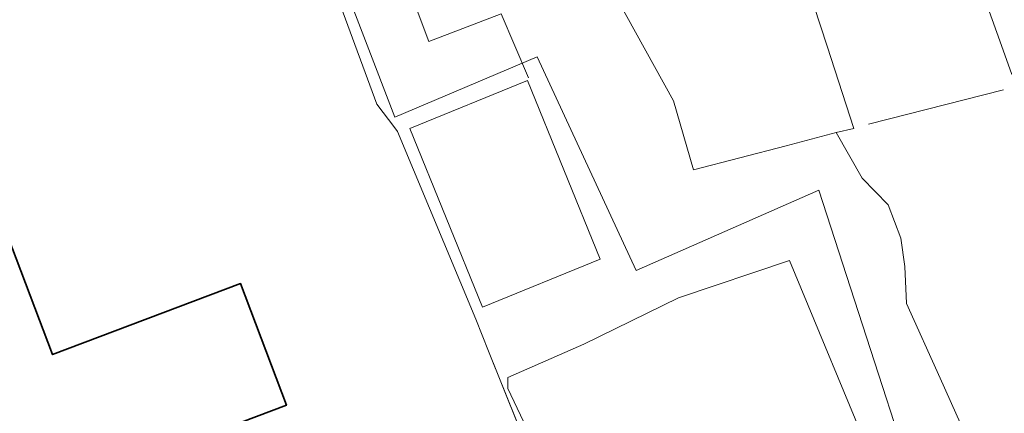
# Model space of a CAD drawing. Header units: metres. Extents: x 197700 to 204338, y 317132 to 325229.
# Tile 415 of 656: x 200775 to 201081, y 318567 to 318689. Entities that reach past the tile are written whole.
import ezdxf

# ---------------------------------------------------------------- set-up
doc = ezdxf.new("R2010")
doc.units = ezdxf.units.M
for name, color, linetype, lineweight in [('B-WE-GR-BEPLANTING_CULTUUR_BOSPLANTSOEN-GV', 90, 'Continuous', 18), ('B-WE-GR-GRAS-GV', 60, 'Continuous', 13), ('B-WE-IE-TERREINAFSCHEIDING_KUNSTMATIG_HEKWERK-G', 20, 'IE-TERREINAFSCHEIDING-KUNSTMATIG', 18), ('B-WE-OG-BEBOUWING-GV', 7, 'Continuous', 35), ('B-WE-OG-TERREIN_CULTUURSCHEIDING-GV', 7, 'Continuous', 18), ('B-WE-OG-TERREIN_ERF-GV', 7, 'Continuous', 18)]:
    doc.layers.add(name, color=color, linetype=linetype, lineweight=lineweight)
doc.linetypes.add('IE-TERREINAFSCHEIDING-KUNSTMATIG', pattern='A,4,[82,NLCS.SHX,S=0.75,R=90,X=0,Y=0],4,-2', length=10)

msp = doc.modelspace()

# ---------------------------------------------------------------- linework, layer by layer
at = {"layer": 'B-WE-GR-BEPLANTING_CULTUUR_BOSPLANTSOEN-GV'}
for points in [[(201066.19, 318502.955), (201023.021, 318635.818), (200966.423, 318610.876), (200935.725, 318677.068), (200891.598, 318658.361), (200864.227, 318729.401), (200860.431, 318728.305), (200873.357, 318696.331), (200874.781, 318692.636), (200885.992, 318662.448), (200891.522, 318655.112), (200892.407, 318653.938), (200916.627, 318595.767), (200920.62, 318585.852), (200943.268, 318529.614)], [(200939.309, 318547.587), (200926.609, 318574.31), (200926.609, 318577.749), (200950.157, 318588.068), (200979.534, 318602.427), (201013.922, 318613.997), (201040.116, 318551.026)]]:
    msp.add_lwpolyline(points, dxfattribs=at)
msp.add_lwpolyline([(200896.209, 318654.915), (200932.729, 318669.752), (200955.232, 318614.364), (200918.713, 318599.527)], close=True, dxfattribs=at)
at = {"layer": 'B-WE-GR-GRAS-GV'}
for points in [[(200918.879, 318751.488), (200862.773, 318733.173), (200864.227, 318729.401), (200891.598, 318658.361)], [(200891.598, 318658.361), (200935.725, 318677.068), (200966.423, 318610.876), (201023.021, 318635.818), (201066.19, 318502.955), (201082.076, 318508.765), (201099.236, 318515.04), (201090.286, 318542.434), (201087.004, 318556.627)]]:
    msp.add_lwpolyline(points, dxfattribs=at)
at = {"layer": 'B-WE-IE-TERREINAFSCHEIDING_KUNSTMATIG_HEKWERK-G'}
for points in [[(200933.028, 318670.606), (200924.485, 318690.355), (200902.053, 318681.803), (200882.821, 318733.007), (200874.761, 318730.242), (200871.622, 318729.188), (200870.106, 318728.604)], [(200860.431, 318728.305), (200873.357, 318696.331), (200874.781, 318692.636), (200885.992, 318662.448), (200891.522, 318655.112)], [(201028.489, 318653.599), (201012.892, 318649.51), (200984.208, 318642.062), (200977.94, 318663.442), (200951.721, 318710.913), (200949.842, 318715.69), (200933.601, 318726.815), (200930.661, 318728.429)], [(201082.948, 318671.595), (201080.238, 318679.118), (201067.567, 318714.591)], [(201019.409, 318699.364), (201025.613, 318680.414), (201033.87, 318654.859), (201028.489, 318653.599)], [(201080.295, 318666.798), (201038.487, 318656.178)], [(200891.522, 318655.112), (200892.407, 318653.938), (200916.627, 318595.767), (200920.62, 318585.852)], [(201028.489, 318653.599), (201036.51, 318639.519), (201044.527, 318631.187), (201048.499, 318620.916), (201049.745, 318612.084), (201050.242, 318600.64), (201060.719, 318577.507), (201070.431, 318555.911), (201073.355, 318548.571), (201080.581, 318526.33), (201082.072, 318511.84)], [(200920.62, 318585.852), (200951.259, 318509.772)]]:
    msp.add_lwpolyline(points, dxfattribs=at)
at = {"layer": 'B-WE-OG-BEBOUWING-GV'}
msp.add_lwpolyline([(200727.728, 318522.478), (200798.338, 318549.1), (200799.14, 318546.977), (200857.922, 318569.168), (200843.697, 318606.849), (200785.383, 318584.833), (200754.652, 318665.637)], dxfattribs=at)
at = {"layer": 'B-WE-OG-TERREIN_CULTUURSCHEIDING-GV'}
msp.add_lwpolyline([(200896.209, 318654.915), (200918.713, 318599.527), (200955.232, 318614.364), (200932.729, 318669.752)], close=True, dxfattribs=at)
msp.add_lwpolyline([(201040.116, 318551.026), (201013.922, 318613.997), (200979.534, 318602.427), (200950.157, 318588.068), (200926.609, 318577.749), (200926.609, 318574.31), (200939.309, 318547.587)], dxfattribs=at)
at = {"layer": 'B-WE-OG-TERREIN_ERF-GV'}
for points in [[(200943.268, 318529.614), (200920.62, 318585.852), (200916.627, 318595.767), (200892.407, 318653.938), (200891.522, 318655.112), (200885.992, 318662.448), (200874.781, 318692.636), (200873.357, 318696.331), (200860.431, 318728.305), (200813.889, 318714.869), (200769.394, 318697.986)], [(200754.652, 318665.637), (200785.383, 318584.833), (200843.697, 318606.849), (200857.922, 318569.168), (200799.14, 318546.977), (200798.338, 318549.1), (200727.728, 318522.478)]]:
    msp.add_lwpolyline(points, dxfattribs=at)

doc.saveas('drawing.dxf')
